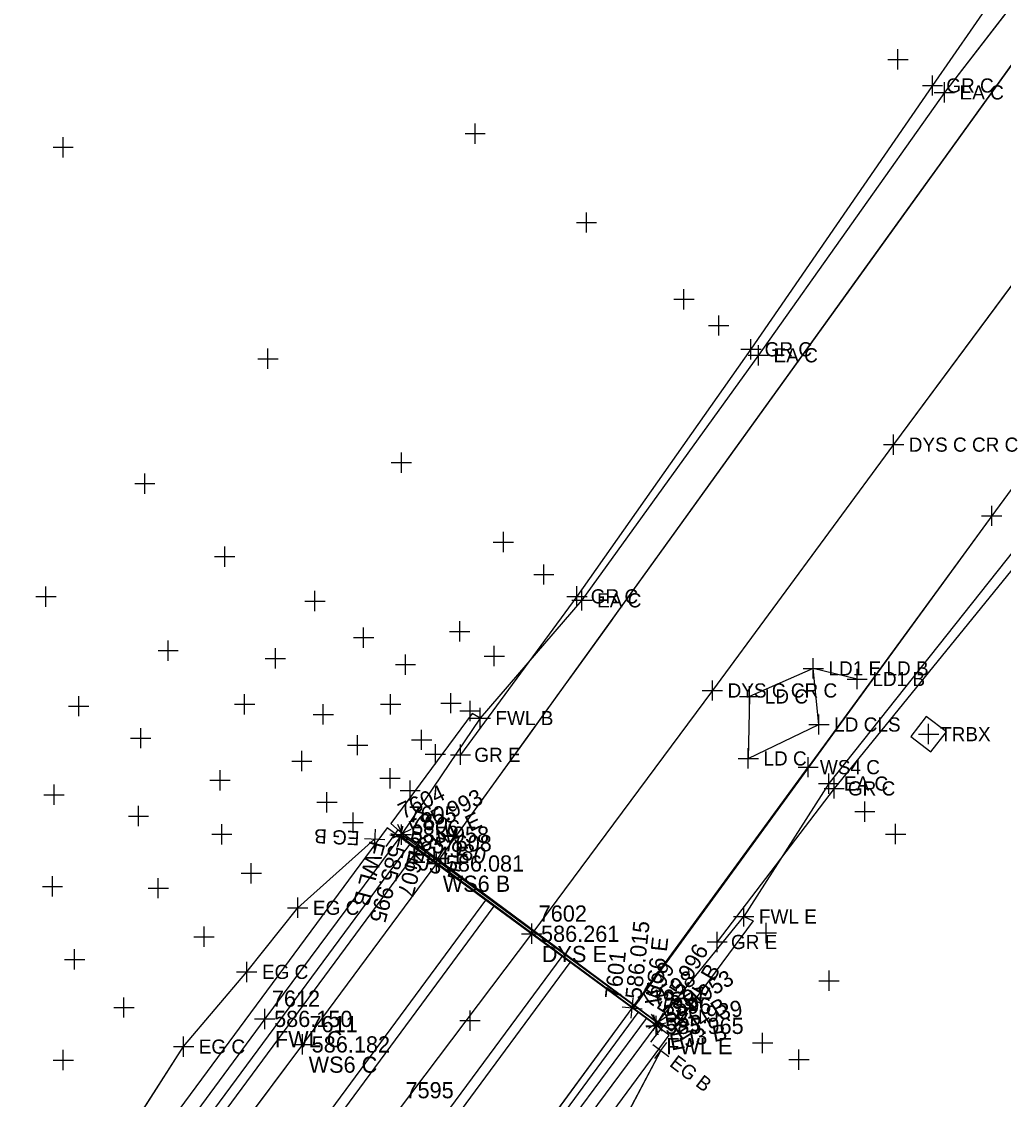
# Model space of a CAD drawing. Extents: x 1324236 to 1326110, y 459090 to 460782.
# Drawn here: x 1325160.4 to 1325257.3, y 460139.7 to 460246.1 of the extents above; entities that cross this region are included whole.
import ezdxf

# ---------------------------------------------------------------- set-up
doc = ezdxf.new("R2010")
doc.units = 0
for name, color, linetype in [('BD_X_Building', 7, 'Continuous'), ('BD_X_Canopy', 7, 'Continuous'), ('DR_X_Ditch', 7, 'Continuous'), ('DR_X_Storm_Sewer', 7, 'Continuous'), ('DT_X_Contour_Text', 7, 'Continuous'), ('DT_X_Island', 7, 'Continuous'), ('DV_X_Property_Line', 7, 'Continuous'), ('PM_X_Chevron_Line', 7, 'Continuous'), ('PM_X_CL_Double_Solid', 7, 'Continuous'), ('PM_X_Edge_Line', 7, 'Continuous'), ('PM_X_Misc', 7, 'Continuous'), ('PM_X_Parking_Lot_Stall', 7, 'Continuous'), ('PV_X_Shoulder', 7, 'Continuous'), ('RD_X_Concrete_Barrier', 7, 'Continuous'), ('RW_X_CL', 7, 'Continuous'), ('RW_X_Esmt_SH', 7, 'Continuous'), ('RW_X_Fee_RW', 7, 'Continuous'), ('UT_X_Gas', 7, 'Continuous')]:
    doc.layers.add(name, color=color, linetype=linetype)

msp = doc.modelspace()

# ---------------------------------------------------------------- linework, layer by layer
at = {"layer": 'BD_X_Building'}
for p, q in [((1325052.46, 459966.87), (1325198.71, 460164.84)), ((1325053.26, 459966.28), (1325199.52, 460164.25)), ((1325059.96, 459961.35), (1325206.22, 460159.32)), ((1325060.77, 459960.76), (1325207.03, 460158.73)), ((1325067.48, 459955.83), (1325213.75, 460153.78)), ((1325068.29, 459955.23), (1325214.55, 460153.19)), ((1325075, 459950.3), (1325221.27, 460148.25)), ((1325075.8, 459949.71), (1325222.07, 460147.66))]:
    msp.add_line(p, q, dxfattribs=at)
at = {"layer": 'BD_X_Canopy'}
for points in [[(1325487.31, 460531.49), (1325482.01, 460524.62), (1325468.2, 460505.38), (1325449.72, 460480.14), (1325435.41, 460460.81), (1325430.06, 460453.47), (1325411.08, 460426.97), (1325392.29, 460401.31), (1325374.47, 460377.45), (1325359.08, 460355.34), (1325347.31, 460339.76), (1325334.63, 460323.86), (1325318.91, 460302.58), (1325303.42, 460281.57), (1325299.27, 460276.07), (1325289.28, 460262.48), (1325282.05, 460252.54), (1325264.96, 460229.27), (1325246.47, 460204.3), (1325228.59, 460180.03), (1325210.75, 460156.01)], [(1325045.61, 459932.88), (1325057.85, 459949.53), (1325064.25, 459958.18), (1325079.33, 459978.63), (1325094.38, 459999.01), (1325110.07, 460020.46), (1325125.33, 460040.95), (1325138.35, 460058.62), (1325153.72, 460079.38), (1325168.36, 460099.09), (1325182.8, 460118.65), (1325197.6, 460138.57), (1325210.75, 460156.01)]]:
    msp.add_lwpolyline(points, dxfattribs=at)
at = {"layer": 'DR_X_Ditch'}
for p, q in [((1325268.79, 460261.45), (1325251.49, 460239.07)), ((1325251.49, 460239.07), (1325233.13, 460213.12)), ((1325233.13, 460213.12), (1325215.71, 460188.93)), ((1325215.71, 460188.93), (1325205.67, 460177.31))]:
    msp.add_line(p, q, dxfattribs=at)
for points in [[(1325301.57, 460318.51), (1325302.38, 460311.14), (1325300.56, 460306.59), (1325287.22, 460286.49), (1325268.79, 460261.45), (1325251.49, 460239.07), (1325233.13, 460213.12), (1325215.71, 460188.93), (1325205.67, 460177.31)], [(1325325.03, 460288.16), (1325309.85, 460269.7), (1325291.63, 460245.62), (1325274.33, 460222), (1325256.17, 460197.27), (1325220.75, 460148.62)], [(1325201.59, 460163.28), (1325205.63, 460168.89), (1325207.43, 460171.39), (1325210.29, 460175.36), (1325213.28, 460179.51), (1325215.19, 460182.16), (1325218.62, 460186.92), (1325219.12, 460187.62), (1325224.97, 460195.74), (1325230.81, 460203.85), (1325232.1, 460205.64), (1325236.08, 460211.17), (1325236.66, 460211.97), (1325242.5, 460220.08), (1325248.34, 460228.19), (1325250.32, 460230.94), (1325254.19, 460236.31), (1325254.57, 460236.83), (1325260.03, 460244.42)], [(1325223.49, 460144.48), (1325218.56, 460135.17), (1325211.53, 460122.66), (1325205.18, 460112.97), (1325197.24, 460116.14), (1325186.28, 460123.57), (1325170.67, 460135.99), (1325176.38, 460144.87), (1325182.62, 460152.25), (1325187.65, 460158.58), (1325195.24, 460165.35)]]:
    msp.add_lwpolyline(points, dxfattribs=at)
at = {"layer": 'DR_X_Storm_Sewer'}
for p, q in [((1325264.96, 460229.27), (1325246.47, 460204.3)), ((1325246.47, 460204.3), (1325228.59, 460180.03)), ((1325228.59, 460180.03), (1325210.75, 460156.01)), ((1325197.6, 460138.57), (1325210.75, 460156.01))]:
    msp.add_line(p, q, dxfattribs=at)
at = {"layer": 'DT_X_Contour_Text'}
for p, q in [((1325204.86, 460177.75), (1325196.84, 460166.9)), ((1325205.67, 460177.31), (1325197.96, 460165.91)), ((1325205.67, 460177.31), (1325204.86, 460177.75)), ((1325197.55, 460166.26), (1325196.34, 460164.62)), ((1325196.84, 460166.9), (1325197.96, 460165.91)), ((1325223.71, 460146.87), (1325197.55, 460166.26)), ((1325197.73, 460165.54), (1325184.4, 460147.61)), ((1325187.65, 460158.58), (1325195.24, 460165.35)), ((1325182.62, 460152.25), (1325187.65, 460158.58)), ((1325223.25, 460147.32), (1325231.68, 460157.72)), ((1325231.68, 460157.72), (1325232.61, 460157.28)), ((1325232.61, 460157.28), (1325224.56, 460146.39)), ((1325176.38, 460144.87), (1325182.62, 460152.25)), ((1325184.4, 460147.61), (1325169.6, 460127.5)), ((1325224.56, 460146.39), (1325223.25, 460147.32)), ((1325209.98, 460129.34), (1325223.03, 460146.92)), ((1325222.51, 460145.31), (1325223.71, 460146.87)), ((1325170.67, 460135.99), (1325176.38, 460144.87)), ((1325223.49, 460144.48), (1325218.56, 460135.17))]:
    msp.add_line(p, q, dxfattribs=at)
at = {"layer": 'DT_X_Island'}
for p, q in [((1325264.96, 460229.27), (1325246.47, 460204.3)), ((1325246.47, 460204.3), (1325228.59, 460180.03)), ((1325228.59, 460180.03), (1325210.75, 460156.01))]:
    msp.add_line(p, q, dxfattribs=at)
at = {"layer": 'DV_X_Property_Line'}
for p, q in [((1325251.49, 460238.07), (1325251.49, 460240.07)), ((1325250.49, 460239.07), (1325252.49, 460239.07)), ((1325233.13, 460212.12), (1325233.13, 460214.12)), ((1325232.13, 460213.12), (1325234.13, 460213.12)), ((1325215.71, 460187.93), (1325215.71, 460189.93)), ((1325214.71, 460188.93), (1325216.71, 460188.93)), ((1325205.67, 460176.31), (1325205.67, 460178.31)), ((1325204.67, 460177.31), (1325206.67, 460177.31)), ((1325240.07, 460169.84), (1325240.07, 460171.84)), ((1325239.07, 460170.84), (1325241.07, 460170.84)), ((1325195.29, 460166.35), (1325195.19, 460164.35)), ((1325197.06, 460165.47), (1325198.86, 460166.34)), ((1325197.99, 460166.5), (1325197.47, 460164.57)), ((1325198.39, 460165), (1325197.52, 460166.81)), ((1325196.24, 460165.3), (1325194.24, 460165.4)), ((1325196.76, 460165.79), (1325198.7, 460165.28)), ((1325187.65, 460157.58), (1325187.65, 460159.58)), ((1325231.68, 460156.72), (1325231.68, 460158.72)), ((1325186.65, 460158.58), (1325188.65, 460158.58)), ((1325230.68, 460157.72), (1325232.68, 460157.72)), ((1325182.62, 460151.25), (1325182.62, 460153.25)), ((1325181.62, 460152.25), (1325183.62, 460152.25)), ((1325184.4, 460146.61), (1325184.4, 460148.61)), ((1325222.75, 460146.45), (1325223.75, 460148.19)), ((1325183.4, 460147.61), (1325185.4, 460147.61)), ((1325224.12, 460146.82), (1325222.38, 460147.82)), ((1325223.03, 460145.92), (1325223.03, 460147.92)), ((1325222.03, 460146.92), (1325224.03, 460146.92)), ((1325176.38, 460143.87), (1325176.38, 460145.87)), ((1325222.7, 460145.09), (1325224.29, 460143.88)), ((1325222.89, 460143.69), (1325224.1, 460145.28)), ((1325175.38, 460144.87), (1325177.38, 460144.87))]:
    msp.add_line(p, q, dxfattribs=at)
at = {"layer": 'PM_X_Chevron_Line'}
for p, q in [((1325223.02, 460147.02), (1325197.8, 460165.66)), ((1325223.11, 460147.24), (1325197.89, 460165.8))]:
    msp.add_line(p, q, dxfattribs=at)
at = {"layer": 'PM_X_CL_Double_Solid'}
msp.add_lwpolyline([(1325289.28, 460262.48), (1325282.05, 460252.54), (1325264.96, 460229.27), (1325246.47, 460204.3), (1325228.59, 460180.03), (1325210.75, 460156.01)], dxfattribs=at)
at = {"layer": 'PM_X_Edge_Line'}
for p, q in [((1325201.59, 460163.28), (1325305.86, 460308.04)), ((1325274.33, 460222), (1325256.17, 460197.27)), ((1325256.17, 460197.27), (1325238.04, 460172.46)), ((1325220.67, 460148.68), (1325238.04, 460172.46)), ((1325201.35, 460162.95), (1325188.11, 460145.09)), ((1325207.61, 460130.87), (1325220.67, 460148.68)), ((1325188.11, 460145.09), (1325173.12, 460124.97))]:
    msp.add_line(p, q, dxfattribs=at)
for points in [[(1325201.59, 460163.28), (1325254.57, 460236.83), (1325305.86, 460308.04)], [(1325043.88, 459908.52), (1325057.39, 459928.03), (1325068.01, 459942.96), (1325074.04, 459951.06), (1325089.48, 459972.01), (1325104.35, 459991.82), (1325119.71, 460012.42), (1325134.63, 460032.51), (1325148.62, 460051.26), (1325163.85, 460071.85), (1325178.33, 460091.33), (1325192.86, 460110.84), (1325207.61, 460130.87), (1325220.67, 460148.68), (1325238.04, 460172.46)], [(1325201.35, 460162.95), (1325188.11, 460145.09), (1325173.12, 460124.97), (1325158.51, 460105.21), (1325144.06, 460085.87), (1325128.82, 460065.56), (1325114.8, 460046.65), (1325099.95, 460026.52), (1325084.69, 460005.95), (1325070.05, 459986.29), (1325054.62, 459965.36)]]:
    msp.add_lwpolyline(points, dxfattribs=at)
at = {"layer": 'PM_X_Misc'}
for p, q in [((1325266.92, 460263.73), (1325250.32, 460239.75)), ((1325250.32, 460239.75), (1325232.39, 460213.71)), ((1325232.39, 460213.71), (1325215.22, 460189.32)), ((1325215.22, 460189.32), (1325203.72, 460173.68))]:
    msp.add_line(p, q, dxfattribs=at)
at = {"layer": 'PM_X_Parking_Lot_Stall'}
for p, q in [((1325259.92, 460194.14), (1325240.61, 460170.36)), ((1325240.61, 460170.36), (1325229.06, 460155.2))]:
    msp.add_line(p, q, dxfattribs=at)
at = {"layer": 'PV_X_Shoulder'}
msp.add_lwpolyline([(1325340.02, 460292.04), (1325337.69, 460291.74), (1325335.41, 460291.23), (1325335.41, 460291.23), (1325332.06, 460290.2), (1325328.79, 460288.97), (1325328.79, 460288.97), (1325312.94, 460267.81), (1325295.17, 460243.18), (1325277.68, 460219.31), (1325259.2, 460194.94), (1325240.07, 460170.84), (1325231.68, 460157.72)], dxfattribs=at)
at = {"layer": 'RD_X_Concrete_Barrier'}
msp.add_lwpolyline([(1325250.16, 460173.96), (1325251.69, 460175.95), (1325249.7, 460177.47), (1325248.18, 460175.49)], close=True, dxfattribs=at)
at = {"layer": 'RW_X_CL'}
for p, q in [((1325246.91, 460241.33), (1325246.91, 460243.33)), ((1325245.91, 460242.33), (1325247.91, 460242.33)), ((1325205.17, 460234), (1325205.17, 460236)), ((1325164.5, 460232.66), (1325164.5, 460234.66)), ((1325204.17, 460235), (1325206.17, 460235)), ((1325163.5, 460233.66), (1325165.5, 460233.66)), ((1325216.16, 460225.23), (1325216.16, 460227.23)), ((1325215.16, 460226.23), (1325217.16, 460226.23)), ((1325225.78, 460217.65), (1325225.78, 460219.65)), ((1325224.78, 460218.65), (1325226.78, 460218.65)), ((1325229.21, 460215.06), (1325229.21, 460217.06)), ((1325228.21, 460216.06), (1325230.21, 460216.06)), ((1325184.71, 460211.78), (1325184.71, 460213.78)), ((1325183.71, 460212.78), (1325185.71, 460212.78)), ((1325246.47, 460203.3), (1325246.47, 460205.3)), ((1325197.89, 460201.52), (1325197.89, 460203.52)), ((1325245.48, 460204.3), (1325247.48, 460204.3)), ((1325196.89, 460202.52), (1325198.89, 460202.52)), ((1325172.56, 460199.45), (1325172.56, 460201.45)), ((1325171.56, 460200.45), (1325173.56, 460200.45)), ((1325256.17, 460196.27), (1325256.17, 460198.27)), ((1325255.17, 460197.27), (1325257.17, 460197.27)), ((1325207.95, 460193.68), (1325207.95, 460195.68)), ((1325180.45, 460192.24), (1325180.45, 460194.24)), ((1325206.95, 460194.68), (1325208.95, 460194.68)), ((1325179.45, 460193.24), (1325181.45, 460193.24)), ((1325211.95, 460190.48), (1325211.95, 460192.48)), ((1325210.95, 460191.48), (1325212.95, 460191.48)), ((1325162.8, 460188.3), (1325162.8, 460190.3)), ((1325189.35, 460187.86), (1325189.35, 460189.86)), ((1325161.8, 460189.3), (1325163.8, 460189.3)), ((1325188.35, 460188.86), (1325190.35, 460188.86)), ((1325203.64, 460184.86), (1325203.64, 460186.86)), ((1325194.15, 460184.25), (1325194.15, 460186.25)), ((1325202.64, 460185.86), (1325204.64, 460185.86)), ((1325174.86, 460182.96), (1325174.86, 460184.96)), ((1325193.15, 460185.25), (1325195.15, 460185.25)), ((1325207.06, 460182.42), (1325207.06, 460184.42)), ((1325173.86, 460183.96), (1325175.86, 460183.96)), ((1325184.45, 460183.19), (1325186.45, 460183.19)), ((1325185.45, 460182.19), (1325185.45, 460184.19)), ((1325198.29, 460181.58), (1325198.29, 460183.58)), ((1325206.06, 460183.42), (1325208.06, 460183.42)), ((1325238.55, 460181.21), (1325238.55, 460183.21)), ((1325197.29, 460182.58), (1325199.29, 460182.58)), ((1325237.55, 460182.21), (1325239.55, 460182.21)), ((1325242.88, 460180.16), (1325242.88, 460182.16)), ((1325241.88, 460181.16), (1325243.88, 460181.16)), ((1325227.59, 460180.03), (1325229.59, 460180.03)), ((1325228.59, 460179.03), (1325228.59, 460181.03)), ((1325166.03, 460177.48), (1325166.03, 460179.48)), ((1325182.41, 460177.67), (1325182.41, 460179.67)), ((1325196.82, 460177.67), (1325196.82, 460179.67)), ((1325202.78, 460177.78), (1325202.78, 460179.78)), ((1325204.67, 460177.01), (1325204.67, 460179.01)), ((1325165.03, 460178.48), (1325167.03, 460178.48)), ((1325181.41, 460178.67), (1325183.41, 460178.67)), ((1325190.18, 460176.67), (1325190.18, 460178.67)), ((1325195.82, 460178.67), (1325197.82, 460178.67)), ((1325201.78, 460178.78), (1325203.78, 460178.78)), ((1325203.67, 460178.01), (1325205.67, 460178.01)), ((1325189.18, 460177.67), (1325191.18, 460177.67)), ((1325172.15, 460174.32), (1325172.15, 460176.32)), ((1325199.88, 460174.16), (1325199.88, 460176.16)), ((1325249.93, 460174.72), (1325249.93, 460176.72)), ((1325171.15, 460175.32), (1325173.15, 460175.32)), ((1325193.56, 460173.63), (1325193.56, 460175.63)), ((1325198.88, 460175.16), (1325200.88, 460175.16)), ((1325201.24, 460172.74), (1325201.24, 460174.74)), ((1325248.93, 460175.72), (1325250.93, 460175.72)), ((1325188.06, 460172.06), (1325188.06, 460174.06)), ((1325192.56, 460174.63), (1325194.56, 460174.63)), ((1325200.24, 460173.74), (1325202.24, 460173.74)), ((1325187.06, 460173.06), (1325189.06, 460173.06)), ((1325238.04, 460171.46), (1325238.04, 460173.46)), ((1325179.98, 460170.17), (1325179.98, 460172.17)), ((1325196.77, 460170.36), (1325196.77, 460172.36)), ((1325237.04, 460172.46), (1325239.04, 460172.46)), ((1325163.6, 460168.74), (1325163.6, 460170.74)), ((1325178.98, 460171.17), (1325180.98, 460171.17)), ((1325195.77, 460171.36), (1325197.77, 460171.36)), ((1325198.75, 460169.14), (1325198.75, 460171.14)), ((1325162.6, 460169.74), (1325164.6, 460169.74)), ((1325190.54, 460167.99), (1325190.54, 460169.99)), ((1325197.75, 460170.14), (1325199.75, 460170.14)), ((1325171.93, 460166.63), (1325171.93, 460168.63)), ((1325189.54, 460168.99), (1325191.54, 460168.99)), ((1325243.64, 460167.07), (1325243.64, 460169.07)), ((1325170.93, 460167.63), (1325172.93, 460167.63)), ((1325193.12, 460165.99), (1325193.12, 460167.99)), ((1325242.64, 460168.07), (1325244.64, 460168.07)), ((1325180.16, 460164.84), (1325180.16, 460166.84)), ((1325192.12, 460166.99), (1325194.12, 460166.99)), ((1325197.57, 460164.69), (1325198.04, 460166.63)), ((1325197.89, 460164.8), (1325197.89, 460166.8)), ((1325246.68, 460164.85), (1325246.68, 460166.85)), ((1325179.16, 460165.84), (1325181.16, 460165.84)), ((1325196.83, 460165.9), (1325198.77, 460165.43)), ((1325196.89, 460165.8), (1325198.89, 460165.8)), ((1325245.68, 460165.85), (1325247.68, 460165.85)), ((1325183.06, 460160.99), (1325183.06, 460162.99)), ((1325201.35, 460161.95), (1325201.35, 460163.95)), ((1325182.06, 460161.99), (1325184.06, 460161.99)), ((1325200.35, 460162.95), (1325202.35, 460162.95)), ((1325163.44, 460159.69), (1325163.44, 460161.69)), ((1325173.89, 460159.51), (1325173.89, 460161.51)), ((1325162.44, 460160.69), (1325164.44, 460160.69)), ((1325172.89, 460160.51), (1325174.89, 460160.51)), ((1325178.41, 460154.72), (1325178.41, 460156.72)), ((1325210.75, 460155.01), (1325210.75, 460157.01)), ((1325233.91, 460155.1), (1325233.91, 460157.1)), ((1325177.41, 460155.72), (1325179.41, 460155.72)), ((1325209.75, 460156.01), (1325211.75, 460156.01)), ((1325232.91, 460156.1), (1325234.91, 460156.1)), ((1325165.62, 460152.48), (1325165.62, 460154.48)), ((1325164.62, 460153.48), (1325166.62, 460153.48)), ((1325240.1, 460150.38), (1325240.1, 460152.38)), ((1325239.1, 460151.38), (1325241.1, 460151.38)), ((1325227.45, 460148.7), (1325227.45, 460150.7)), ((1325170.49, 460147.73), (1325170.49, 460149.73)), ((1325220.56, 460147.68), (1325220.78, 460149.67)), ((1325226.45, 460149.7), (1325228.45, 460149.7)), ((1325169.49, 460148.73), (1325171.49, 460148.73)), ((1325204.66, 460146.44), (1325204.66, 460148.44)), ((1325221.67, 460148.57), (1325219.68, 460148.78)), ((1325223.65, 460146.39), (1325222.58, 460148.08)), ((1325203.66, 460147.44), (1325205.66, 460147.44)), ((1325222.04, 460146.83), (1325224, 460147.22)), ((1325222.27, 460146.7), (1325223.96, 460147.77)), ((1325223.22, 460146.04), (1325222.82, 460148.01)), ((1325188.11, 460144.09), (1325188.11, 460146.09)), ((1325233.55, 460144.23), (1325233.55, 460146.23)), ((1325187.11, 460145.09), (1325189.11, 460145.09)), ((1325232.55, 460145.23), (1325234.55, 460145.23)), ((1325164.51, 460142.55), (1325164.51, 460144.55)), ((1325237.13, 460142.59), (1325237.13, 460144.59)), ((1325163.51, 460143.55), (1325165.51, 460143.55)), ((1325236.13, 460143.59), (1325238.13, 460143.59))]:
    msp.add_line(p, q, dxfattribs=at)
at = {"layer": 'RW_X_Esmt_SH'}
for p, q in [((1325250.32, 460238.75), (1325250.32, 460240.75)), ((1325249.32, 460239.75), (1325251.32, 460239.75)), ((1325232.39, 460212.71), (1325232.39, 460214.71)), ((1325231.39, 460213.71), (1325233.39, 460213.71)), ((1325215.22, 460188.32), (1325215.22, 460190.32)), ((1325214.22, 460189.32), (1325216.22, 460189.32)), ((1325232.26, 460178.44), (1325232.26, 460180.44)), ((1325231.26, 460179.44), (1325233.26, 460179.44)), ((1325239.11, 460175.67), (1325239.11, 460177.67)), ((1325238.11, 460176.67), (1325240.11, 460176.67)), ((1325203.72, 460172.68), (1325203.72, 460174.68)), ((1325202.72, 460173.68), (1325204.72, 460173.68)), ((1325232.13, 460172.32), (1325232.13, 460174.32)), ((1325231.13, 460173.32), (1325233.13, 460173.32)), ((1325240.61, 460169.36), (1325240.61, 460171.36)), ((1325239.61, 460170.36), (1325241.61, 460170.36)), ((1325229.06, 460154.2), (1325229.06, 460156.2)), ((1325228.06, 460155.2), (1325230.06, 460155.2))]:
    msp.add_line(p, q, dxfattribs=at)
at = {"layer": 'RW_X_Fee_RW'}
for p, q in [((1325238.55, 460182.21), (1325232.26, 460179.44)), ((1325242.88, 460181.16), (1325238.55, 460182.21)), ((1325239.11, 460176.67), (1325238.55, 460182.21)), ((1325232.26, 460179.44), (1325232.13, 460173.32)), ((1325232.13, 460173.32), (1325239.11, 460176.67))]:
    msp.add_line(p, q, dxfattribs=at)
at = {"layer": 'UT_X_Gas'}
for p, q in [((1325196.49, 460166.48), (1325050.21, 459968.53)), ((1325224.33, 460146.01), (1325196.49, 460166.48)), ((1325078.06, 459948.05), (1325224.33, 460146.01))]:
    msp.add_line(p, q, dxfattribs=at)

# ---------------------------------------------------------------- texts
at = {"layer": 'DV_X_Property_Line'}
for s, height, p in [('EA C', 1.4, (1325252.99, 460238.37)), ('EA C', 1.4, (1325234.63, 460212.42)), ('EA C', 1.4, (1325217.21, 460188.23)), ('FWL B', 1.4, (1325207.17, 460176.61)), ('EA C', 1.4, (1325241.57, 460170.14)), ('EG C', 1.4, (1325189.15, 460157.88)), ('FWL E', 1.4, (1325233.18, 460157.02)), ('EG C', 1.4, (1325184.12, 460151.55)), ('7612', 1.6, (1325185.1, 460148.81)), ('7596', 1.6, (1325223.72, 460148.12)), ('586.150', 1.6, (1325185.32, 460146.81)), ('585.965', 1.6, (1325223.94, 460146.12)), ('FWL C', 1.6, (1325185.4, 460144.81)), ('EG C', 1.4, (1325177.88, 460144.17)), ('FWL E', 1.6, (1325224.03, 460144.12))]:
    msp.add_text(s, height=height, dxfattribs=at).set_placement(p)
for s, height, rotation, p in [('7604', 1.6, 25.7882, (1325198.06, 460167.29)), ('585.993', 1.6, 25.7882, (1325199.13, 460165.58)), ('FWL E', 1.6, 25.7882, (1325200.08, 460163.82)), ('EG B', 1.4, 177.0068, (1325193.78, 460166.13)), ('FWL B', 1.6, 255.0525, (1325194.77, 460165.29)), ('585.995', 1.6, 255.0525, (1325196.72, 460164.86)), ('7607', 1.6, 255.0525, (1325198.71, 460164.55)), ('585.996', 1.6, 60.0038, (1325224.4, 460147.71)), ('7599', 1.6, 60.0038, (1325222.56, 460148.52)), ('FWL B', 1.6, 60.0038, (1325226.17, 460146.79)), ('EG B', 1.4, 322.7579, (1325224.26, 460143.02))]:
    msp.add_text(s, height=height, rotation=rotation, dxfattribs=at).set_placement(p)
at = {"layer": 'RW_X_CL'}
for s, height, p in [('DYS C CR C', 1.4, (1325247.97, 460203.6)), ('LD1 E LD B', 1.4, (1325240.05, 460181.51)), ('LD1 B', 1.4, (1325244.38, 460180.46)), ('DYS C CR C', 1.4, (1325230.09, 460179.33)), ('TRBX', 1.4, (1325251.06, 460175.02)), ('WS4 C', 1.4, (1325239.2, 460171.76)), ('7605', 1.6, (1325198.58, 460167)), ('585.958', 1.6, (1325198.81, 460165)), ('7608', 1.6, (1325202.05, 460164.15)), ('EJ4 E', 1.6, (1325198.89, 460163)), ('586.081', 1.6, (1325202.27, 460162.15)), ('WS6 B', 1.6, (1325201.97, 460160.15)), ('7602', 1.6, (1325211.44, 460157.21)), ('586.261', 1.6, (1325211.67, 460155.21)), ('DYS E', 1.6, (1325211.75, 460153.21)), ('7611', 1.6, (1325188.81, 460146.29)), ('586.182', 1.6, (1325189.03, 460144.29)), ('WS6 C', 1.6, (1325188.73, 460142.29)), ('7595', 1.6, (1325198.29, 460139.77))]:
    msp.add_text(s, height=height, dxfattribs=at).set_placement(p)
for s, rotation, p in [('7606', 346.3722, (1325198.76, 460166.67)), ('585.980', 346.3722, (1325198.51, 460164.67)), ('EJ3 E', 346.3722, (1325198.11, 460162.71)), ('586.015', 83.8161, (1325221.57, 460149.5)), ('WS6 E', 83.8161, (1325223.52, 460148.99)), ('7601', 83.8161, (1325219.55, 460149.5)), ('7598', 32.3956, (1325223.06, 460148.62)), ('585.953', 32.3956, (1325224.32, 460147.05)), ('7597', 11.3026, (1325223.47, 460148.34)), ('585.939', 11.3026, (1325224.08, 460146.42)), ('EJ4 B', 32.3956, (1325225.46, 460145.41)), ('EJ3 B', 11.3026, (1325224.55, 460144.48))]:
    msp.add_text(s, height=1.6, rotation=rotation, dxfattribs=at).set_placement(p)
at = {"layer": 'RW_X_Esmt_SH'}
for s, p in [('GR C', (1325251.68, 460239.05)), ('GR C', (1325233.75, 460213.01)), ('GR C', (1325216.58, 460188.62)), ('LD C', (1325233.76, 460178.74)), ('LD CLS', (1325240.61, 460175.97)), ('GR E', (1325205.08, 460172.98)), ('LD C', (1325233.63, 460172.62)), ('GR C', (1325241.96, 460169.66)), ('GR E', (1325230.42, 460154.5))]:
    msp.add_text(s, height=1.4, dxfattribs=at).set_placement(p)

doc.saveas('drawing.dxf')
